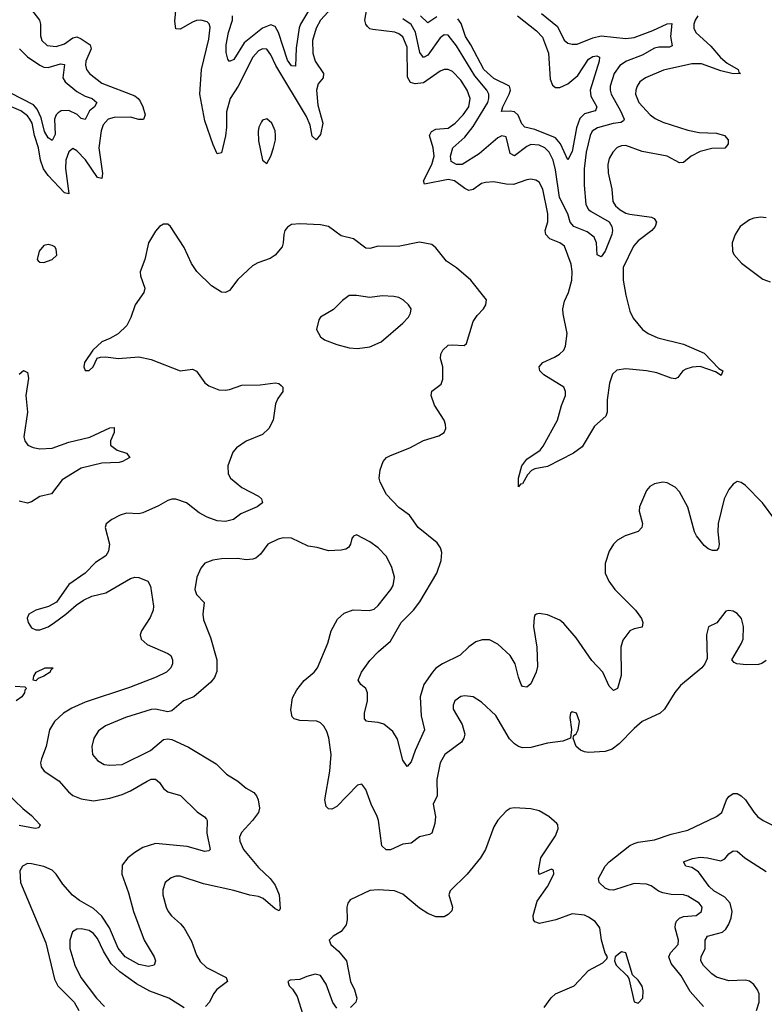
# Model space of a CAD drawing. Header units: inches. Extents: x 1843162 to 1959474, y 907081 to 1016326.
# Tile 501 of 656: x 1901653 to 1905261, y 994800 to 999572. Entities that reach past the tile are written whole.
import ezdxf

# ---------------------------------------------------------------- set-up
doc = ezdxf.new("R2010")
doc.units = ezdxf.units.IN
doc.header["$MEASUREMENT"] = 0
doc.layers.add('B9909', color=7, linetype='Continuous')

msp = doc.modelspace()

# ---------------------------------------------------------------- linework, layer by layer
at = {"layer": 'B9909', "color": 5}
for points, elevation in [([(1901705.5, 999625.5), (1901748.7, 999570), (1901753.9, 999550), (1901753.5, 999493.5), (1901759.7, 999470), (1901786.4, 999446.4), (1901830, 999441.7), (1901870, 999454.6), (1901910, 999483.6), (1901930, 999487.7), (1901950, 999479.3), (1901994.5, 999450), (1901998.2, 999430), (1901972.8, 999370), (1901970.8, 999350.8), (1901976.8, 999330), (1901991.1, 999310), (1902050, 999263.7), (1902210, 999202), (1902226.7, 999190), (1902236.3, 999176.3), (1902250.1, 999150), (1902261.5, 999110), (1902252.9, 999087.1), (1902230, 999087.3), (1902190, 999098.4), (1902110, 999097.8), (1902082, 999090), (1902057.5, 999062.5), (1902047.7, 999032.3), (1902036.5, 998950), (1902053.2, 998826.8), (1902050, 998801.3), (1902030, 998806.6), (1901971.6, 998891.6), (1901930, 998936.3), (1901910, 998947.7), (1901890, 998931), (1901876.6, 998890), (1901874.5, 998850), (1901891, 998730), (1901890, 998727), (1901870, 998732), (1901790, 998817), (1901768.3, 998848.3), (1901752.8, 998890), (1901744.3, 998950), (1901723.9, 999010), (1901712.3, 999070), (1901702.5, 999090), (1901690, 999105.9), (1901658.5, 999130), (1901582, 999162)], 480), ([(1903147.5, 999610), (1903111.2, 999570), (1903089.2, 999530), (1903072.3, 999470), (1903072.8, 999410), (1903085.4, 999370), (1903124.8, 999310), (1903122.9, 999290), (1903099.7, 999260.3), (1903091.1, 999230), (1903098.1, 999158.1), (1903121.6, 999070), (1903110, 999015.8), (1903090, 998989.7), (1903070, 999006.6), (1903060, 999060), (1903041.9, 999101.9), (1902894.8, 999350), (1902870, 999401.6), (1902850, 999428.2), (1902830, 999431.1), (1902810, 999421.1), (1902782.3, 999390), (1902711.4, 999250), (1902673.3, 999190), (1902655.3, 999124.7), (1902655.5, 999050), (1902650, 999008), (1902630, 998926.6), (1902610, 998921.6), (1902590, 998964.7), (1902550, 999081.3), (1902525.2, 999210), (1902534.3, 999330), (1902570, 999477.1), (1902575.9, 999535.9), (1902571.4, 999551.4), (1902560.7, 999560.7), (1902530, 999569.2), (1902510, 999567.2), (1902490, 999559), (1902430, 999526), (1902410, 999527.2), (1902403.7, 999563.7), (1902411.9, 999650)], 480), ([(1904939.8, 999590), (1904926.1, 999570), (1904919.6, 999550), (1904919.2, 999530), (1904929.3, 999509.3), (1905002.9, 999442.9), (1905049.1, 999389.1), (1905081.4, 999361.4), (1905135.2, 999330), (1905138, 999318), (1905146.8, 999310), (1905110, 999308.4), (1905050, 999323.1), (1904957.6, 999357.6), (1904910, 999357), (1904772.4, 999327.6), (1904685.7, 999290), (1904658, 999270), (1904644.9, 999250), (1904639.2, 999230), (1904637.8, 999210), (1904653.7, 999170), (1904708.5, 999110), (1904732, 999092), (1904770, 999074.4), (1904890, 999036.6), (1904945, 999025), (1905030, 999021.5), (1905068.7, 999010), (1905086.2, 998990), (1905086.5, 998970), (1905080.5, 998959.5), (1905070, 998949.7), (1905007.7, 998947.7), (1904950, 998933.5), (1904907.7, 998910), (1904870, 998879), (1904850, 998877.8), (1904790, 998910.5), (1904670, 998933.1), (1904590, 998961.9), (1904570, 998961), (1904548.6, 998951.4), (1904526.5, 998930), (1904510, 998899.6), (1904502.8, 998870), (1904504.3, 998830), (1904521.7, 998750), (1904527.5, 998690), (1904539.8, 998670), (1904562.6, 998650), (1904590, 998634.6), (1904610, 998628.3), (1904714.6, 998614.6), (1904728.2, 998608.2), (1904738.3, 998590), (1904732.4, 998570), (1904716.9, 998550), (1904650, 998499.4), (1904626.7, 998473.3), (1904577.8, 998370), (1904576.9, 998310), (1904590, 998236), (1904610, 998158.8), (1904625.1, 998125.1), (1904670.4, 998070), (1904698.4, 998050), (1904746, 998030), (1904870, 997999.2), (1904970, 997955.2), (1905041.4, 997881.4), (1905061, 997870), (1905052.7, 997847.3), (1905025.5, 997865.5), (1904950, 997890.7), (1904912.4, 997887.6), (1904881.5, 997878.5), (1904866.4, 997870), (1904842.4, 997837.6), (1904830, 997831.8), (1904810, 997834.7), (1904740.2, 997860.2), (1904690.5, 997870.5), (1904590, 997879.9), (1904547.3, 997872.7), (1904526.3, 997853.7), (1904510.6, 997809.4), (1904500.5, 997730), (1904500.1, 997670), (1904494, 997650), (1904438.3, 997601.7), (1904378.1, 997501.9), (1904336.5, 997470), (1904210, 997406), (1904150, 997394.2), (1904133.3, 997386.7), (1904114.5, 997365.5), (1904090, 997322.7), (1904079.6, 997320.4), (1904070, 997308), (1904069.8, 997349.7), (1904086.2, 997410), (1904110, 997441.2), (1904174.4, 997485.6), (1904190, 997504.4), (1904258.4, 997630), (1904278.4, 997701.6), (1904298.3, 997750), (1904297.4, 997770), (1904289.6, 997790), (1904193.6, 997850), (1904173.6, 997870), (1904169.7, 997890), (1904187.6, 997910), (1904244.7, 997935.3), (1904268.9, 997951.1), (1904289.4, 997970.6), (1904298.3, 997990), (1904306.1, 998050), (1904285.8, 998145.8), (1904284.6, 998170), (1904292.7, 998207.3), (1904312.3, 998250), (1904328.4, 998310), (1904330.5, 998350.5), (1904326, 998386), (1904293.7, 998473.7), (1904271.2, 998490), (1904222.3, 998510), (1904201.8, 998530), (1904199.9, 998550), (1904212, 998592), (1904211.7, 998630), (1904187.5, 998750), (1904170, 998784.4), (1904154.2, 998794.2), (1904130, 998798.7), (1904110, 998795.1), (1904046.5, 998773.5), (1904010, 998774.6), (1903950, 998785.8), (1903910, 998783.1), (1903890, 998777.8), (1903850, 998749), (1903830, 998744.5), (1903810, 998753.5), (1903759.3, 998790), (1903730, 998797.1), (1903614.2, 998774.2), (1903609.1, 998790), (1903649.5, 998870), (1903661, 998910), (1903656.7, 998950), (1903639.2, 999010), (1903648.2, 999030), (1903670, 999040.4), (1903730, 999046.4), (1903763.7, 999070), (1903802.1, 999110), (1903829.3, 999150), (1903836, 999190), (1903821.6, 999230), (1903790, 999278.5), (1903750, 999319.9), (1903730, 999329.9), (1903710, 999329.9), (1903690, 999322), (1903610, 999265.7), (1903570, 999260.6), (1903547, 999267), (1903532.9, 999292.9), (1903530, 999438.7), (1903510, 999489.1), (1903490, 999503.4), (1903470, 999510.4), (1903363.5, 999523.5), (1903350, 999527.5), (1903338.4, 999538.4), (1903330.3, 999550.3), (1903326, 999570), (1903335.4, 999624.6)], 480), ([(1903057.6, 999622.4), (1903014.1, 999550), (1903007.8, 999532.2), (1902993.3, 999433.3), (1902990, 999346.6), (1902970, 999347.3), (1902950, 999375.1), (1902907.2, 999510), (1902890, 999538.4), (1902870, 999546), (1902830, 999530.4), (1902741, 999459), (1902690, 999378.5), (1902670, 999369.7), (1902660.7, 999380.7), (1902653.2, 999413.2), (1902653.7, 999450), (1902664.4, 999510), (1902684.2, 999570), (1902684.2, 999590)], 460), ([(1904182.3, 999602.3), (1904259.2, 999539.2), (1904291.7, 999471.7), (1904310, 999458.5), (1904330, 999452.3), (1904353.7, 999453.7), (1904430, 999482.9), (1904470, 999493.1), (1904590, 999480.9), (1904630, 999485.7), (1904720.4, 999519.6), (1904790, 999552.2), (1904812.5, 999552.5), (1904807.5, 999490), (1904815.3, 999444.7), (1904802.3, 999437.7), (1904750, 999438.3), (1904730, 999434.1), (1904670, 999399.9), (1904593.8, 999370), (1904561.2, 999350), (1904533.7, 999310), (1904514.4, 999250), (1904514, 999230), (1904519.9, 999210), (1904565.2, 999130), (1904582, 999090), (1904578.7, 999081.3), (1904566.8, 999073.2), (1904528.4, 999068.4), (1904452.6, 999047.4), (1904427.9, 999032.1), (1904416.8, 999010), (1904398.3, 998930), (1904388.3, 998848.3), (1904387.6, 998770), (1904396.5, 998676.5), (1904410, 998652.1), (1904421.7, 998641.7), (1904510, 998591.2), (1904522.7, 998570), (1904525.5, 998550), (1904523.2, 998530), (1904490, 998449.7), (1904470, 998422.4), (1904451.6, 998431.6), (1904448.8, 998490), (1904436.9, 998516.9), (1904403.7, 998543.7), (1904338, 998570), (1904321.2, 998590), (1904308.4, 998630), (1904268.1, 998710), (1904250, 998844.2), (1904238, 998890), (1904218.1, 998930), (1904198.5, 998950), (1904170, 998963.2), (1904130, 998966.6), (1904110, 998956.9), (1904050, 998911.6), (1904030, 998923.5), (1904010, 999004), (1903990, 999008.9), (1903970, 998999.2), (1903878.8, 998921.2), (1903796.5, 998870), (1903770, 998869.4), (1903744, 998884), (1903740.2, 998910), (1903752.5, 998950), (1903810, 999001.9), (1903850, 999053.6), (1903920.7, 999170), (1903927, 999190), (1903926.7, 999210), (1903917.1, 999230), (1903858.8, 999298.8), (1903770, 999445.6), (1903730, 999496.8), (1903710, 999498.2), (1903690, 999482.9), (1903630, 999399.8), (1903610, 999388), (1903592.3, 999412.3), (1903570.8, 999510.8), (1903550, 999549), (1903510, 999575.8)], 460), ([(1903674.3, 999585.7), (1903630, 999556.8), (1903595.9, 999590)], 440), ([(1904065.1, 999590), (1904157.4, 999517.4), (1904187.2, 999487.2), (1904214.8, 999410), (1904223.5, 999283.5), (1904234.1, 999254.1), (1904250, 999242.5), (1904270, 999242.8), (1904310, 999261.4), (1904358.2, 999301.8), (1904410, 999379.7), (1904430, 999393.2), (1904450, 999395.8), (1904463, 999390), (1904461.3, 999370), (1904417.8, 999230), (1904420.9, 999200.9), (1904449.1, 999150), (1904445.4, 999134.6), (1904441.6, 999130), (1904390, 999115.4), (1904368, 999092), (1904351.9, 999048.1), (1904330, 998933), (1904310, 998892.6), (1904274.3, 998970), (1904250, 998998.5), (1904150, 999038.6), (1904100.3, 999050), (1904086.1, 999066.1), (1904068.6, 999108.6), (1904050, 999124.8), (1904030, 999129), (1903987.2, 999127.2), (1903993.5, 999150), (1904024.7, 999210), (1904030.6, 999230), (1904027, 999250), (1903950, 999287.2), (1903901.5, 999330), (1903838.8, 999450), (1903813.4, 999490), (1903792.3, 999552.3), (1903775.7, 999575.7)], 440), ([(1901651.2, 999430), (1901690, 999391.9), (1901750, 999351.8), (1901770, 999342), (1901790, 999340.1), (1901850, 999356.9), (1901870, 999353.6), (1901862.1, 999290), (1901873.6, 999270), (1901930, 999223.6), (1901970, 999201.3), (1902003.9, 999190), (1902026.2, 999170), (1902015.9, 999150), (1901990.7, 999130), (1901970, 999087.1), (1901950, 999093), (1901931.3, 999111.3), (1901890, 999130.8), (1901853.4, 999130), (1901839.1, 999120.9), (1901829.4, 999110.6), (1901821.3, 999090), (1901824.5, 999015.5), (1901810, 998985.7), (1901790, 998998.4), (1901773.1, 999030), (1901756.5, 999096.5), (1901737.5, 999137.5), (1901718.9, 999158.9), (1901610, 999215.2)], 460), ([(1905313.1, 997150), (1905252.9, 997230), (1905170, 997314), (1905150, 997328.7), (1905130, 997333.5), (1905110, 997320.5), (1905090, 997294.3), (1905066.2, 997250), (1905037.5, 997130), (1905035.7, 997090), (1905042.2, 997030), (1905038.9, 997010), (1905030, 996999.7), (1905010, 996999.3), (1904990, 997007.3), (1904970, 997023.7), (1904933, 997070), (1904922.7, 997090), (1904890, 997209.6), (1904850, 997283), (1904830, 997306), (1904790, 997327.8), (1904770, 997329.6), (1904730, 997322), (1904707.3, 997310), (1904690.3, 997289.7), (1904656.5, 997210), (1904654.6, 997190), (1904670.3, 997130), (1904668.4, 997110), (1904650, 997091.6), (1904587.3, 997070), (1904550, 997049.6), (1904530.2, 997029.8), (1904510, 996996), (1904490, 996935.3), (1904490.3, 996890), (1904507.9, 996850), (1904537.4, 996810), (1904636.5, 996710), (1904666, 996670), (1904673.4, 996650), (1904670, 996627), (1904630, 996619.6), (1904610, 996609.6), (1904575.5, 996564.5), (1904566.4, 996530), (1904567.3, 996392.7), (1904550, 996329.6), (1904530, 996320.7), (1904510, 996342), (1904478.4, 996410), (1904425.7, 996465.7), (1904350, 996576.4), (1904290, 996644.7), (1904270, 996661.7), (1904210, 996688), (1904170, 996693.6), (1904158, 996690), (1904150, 996685.2), (1904146, 996674), (1904142.3, 996630), (1904159.4, 996530), (1904162.3, 996437.7), (1904155.8, 996410), (1904130, 996352.7), (1904110, 996337), (1904090, 996339.5), (1904083.5, 996350), (1904070, 996385.2), (1904054, 996450), (1904029.9, 996490), (1903970, 996545.2), (1903930, 996565.8), (1903893.4, 996566.6), (1903863.6, 996556.4), (1903830, 996532.4), (1903787.9, 996492.1), (1903702, 996450), (1903670, 996428.1), (1903653.4, 996410), (1903611.7, 996350), (1903592.8, 996290), (1903597.7, 996197.7), (1903615.2, 996130), (1903568.5, 996030), (1903550, 995975.1), (1903530, 995952.3), (1903510, 995983.7), (1903484.3, 996084.3), (1903461.6, 996121.6), (1903417.6, 996157.6), (1903390, 996165.7), (1903342, 996170), (1903332.7, 996172.7), (1903323.1, 996183.1), (1903324.2, 996210), (1903337.8, 996270), (1903338.2, 996310), (1903330.7, 996330.7), (1903306.6, 996350), (1903293.3, 996370), (1903309.8, 996410), (1903350, 996465.7), (1903392.1, 996510), (1903450, 996560.2), (1903501.9, 996650), (1903561.7, 996710), (1903592.1, 996750), (1903673.9, 996890), (1903695.8, 996950), (1903698.9, 996990), (1903692.6, 997012.6), (1903675.9, 997035.9), (1903584.2, 997110), (1903542, 997170), (1903490, 997208), (1903431, 997270), (1903399.7, 997330), (1903394.7, 997350), (1903399.7, 997390), (1903414, 997430), (1903431, 997449), (1903450, 997460.3), (1903543.7, 997496.3), (1903610, 997532.4), (1903684.4, 997555.6), (1903709.5, 997570.5), (1903718, 997590), (1903717, 997610), (1903709.5, 997630), (1903663.5, 997703.5), (1903646.9, 997750), (1903650, 997770.7), (1903694.8, 997805.3), (1903703.5, 997830), (1903703.5, 997890), (1903692.3, 997930), (1903693.7, 997950), (1903703.5, 997970), (1903730, 997993.4), (1903750, 997996.5), (1903807, 997993), (1903817.3, 998002.7), (1903850.7, 998109.3), (1903870, 998137.6), (1903900.5, 998170), (1903911.5, 998190), (1903914.7, 998214.7), (1903839.6, 998310), (1903770, 998369.7), (1903720.7, 998400.7), (1903670, 998465.6), (1903650, 998482), (1903590, 998492.8), (1903487.4, 998472.6), (1903390, 998473.8), (1903350, 998462), (1903330, 998464.4), (1903270, 998509.7), (1903210, 998524.7), (1903149, 998570), (1903110, 998577.7), (1903010, 998582.6), (1902970, 998578.7), (1902950, 998566.6), (1902938.4, 998550), (1902932.2, 998530), (1902930.3, 998490), (1902924.2, 998470), (1902890.4, 998430), (1902866.1, 998413.9), (1902806.5, 998393.5), (1902780.6, 998379.4), (1902710, 998312), (1902670, 998258.9), (1902650, 998248.7), (1902630, 998250.8), (1902581.7, 998281.7), (1902511.7, 998351.7), (1902485.6, 998390), (1902450, 998467), (1902383.7, 998570), (1902370, 998580.7), (1902350, 998580.7), (1902330, 998569.4), (1902310, 998546.6), (1902277.6, 998490), (1902258.9, 998410), (1902237, 998350), (1902238.7, 998330), (1902259.5, 998270), (1902253.7, 998250), (1902211.6, 998190), (1902191.1, 998128.9), (1902171.2, 998088.8), (1902130.2, 998049.8), (1902090, 998026), (1902050.8, 998010), (1902006.8, 997970), (1901966, 997910), (1901963, 997890), (1901970, 997871.3), (1901990, 997871), (1902009, 997890), (1902028.7, 997931.3), (1902044, 997936), (1902070, 997937.3), (1902130.3, 997930.3), (1902230, 997936.9), (1902290, 997925), (1902430, 997870.2), (1902490, 997878.6), (1902510, 997867.6), (1902550, 997811.8), (1902570, 997796.5), (1902618.3, 997778.3), (1902650, 997775.6), (1902670, 997778.9), (1902730, 997799.6), (1902817.8, 997802.2), (1902890, 997812), (1902908.4, 997808.4), (1902919.5, 997799.5), (1902927.7, 997790), (1902927.7, 997770), (1902903.7, 997736.3), (1902893.1, 997710), (1902880.3, 997630), (1902860.3, 997590), (1902830, 997561.7), (1902750.9, 997529.1), (1902702.8, 997497.2), (1902685, 997475), (1902661.3, 997410), (1902662.4, 997370), (1902674.9, 997350), (1902730, 997305), (1902810, 997262), (1902824.6, 997250), (1902830.1, 997229.9), (1902803.1, 997210), (1902723.6, 997176.4), (1902688.7, 997150), (1902650, 997139.2), (1902610, 997143.6), (1902560.7, 997160.7), (1902521.8, 997181.8), (1902460.4, 997230), (1902410, 997248), (1902390, 997247.8), (1902370, 997241.4), (1902325, 997215), (1902250, 997181.8), (1902230, 997177.5), (1902170, 997180.7), (1902139.5, 997170), (1902099.5, 997150), (1902072.2, 997127.8), (1902067.2, 997110), (1902088, 997030), (1902083.7, 996996.3), (1902070, 996973.6), (1902019.6, 996940.4), (1901970, 996889.6), (1901890, 996834.7), (1901831.3, 996748.7), (1901792.4, 996727.6), (1901730, 996709.7), (1901697.1, 996690), (1901689, 996671), (1901693.7, 996650), (1901710, 996624.2), (1901730, 996614.6), (1901750, 996614.9), (1901790, 996629.3), (1901821.3, 996650), (1901876.3, 996690), (1901925.6, 996734.4), (1901962.4, 996757.6), (1902002.6, 996777.4), (1902070, 996794.5), (1902190, 996864), (1902210, 996869.4), (1902230, 996868.8), (1902273, 996850), (1902286.7, 996826.7), (1902301.2, 996730), (1902298.7, 996710), (1902284.8, 996675.2), (1902243.2, 996610), (1902236.9, 996590), (1902240.9, 996570), (1902270, 996543.5), (1902370, 996500.3), (1902384.4, 996490), (1902393.8, 996470), (1902393.2, 996450), (1902384.7, 996430), (1902363.6, 996410), (1902314.4, 996385.6), (1902185.5, 996334.5), (1901970, 996263.8), (1901904.6, 996235.4), (1901864.2, 996210), (1901821.6, 996170), (1901796.6, 996130), (1901781.5, 996050), (1901758.4, 995990), (1901754, 995970), (1901756.9, 995950), (1901771.6, 995930), (1901843, 995883), (1901889.1, 995829.1), (1901910, 995812), (1901950, 995795.5), (1902010, 995785.9), (1902090, 995799.5), (1902150, 995817), (1902190, 995834.3), (1902270, 995882), (1902290, 995890.8), (1902311.2, 995891.2), (1902330, 995875.3), (1902350, 995845.5), (1902370, 995830.2), (1902432.2, 995812.2), (1902513, 995733), (1902548.6, 995708.6), (1902557.6, 995697.6), (1902562, 995690), (1902558.9, 995630), (1902575.3, 995550), (1902570, 995544.2), (1902550, 995539.8), (1902464, 995564), (1902310, 995579.3), (1902250, 995559.2), (1902210, 995535.9), (1902175.9, 995510), (1902150, 995474.7), (1902147.5, 995430), (1902180.5, 995340.5), (1902204.7, 995250), (1902256, 995110), (1902304.1, 995030), (1902311.5, 995010), (1902304.9, 994990), (1902276.3, 994983.7), (1902230, 994993.2), (1902163, 995030), (1902130, 995072), (1902087.3, 995170), (1902050, 995226.4), (1902010, 995264.1), (1901942.4, 995302.4), (1901908.1, 995328.1), (1901862.4, 995382.4), (1901830, 995430.5), (1901810, 995449.2), (1901770, 995467.5), (1901710, 995480.6), (1901690, 995481.6), (1901665.5, 995470), (1901653.4, 995446.6), (1901657, 995390), (1901778.5, 995098.5), (1901821.4, 994921.4), (1901837.9, 994890), (1901916.4, 994810), (1901939, 994770)], 520), ([(1905270, 998611.9), (1905244.8, 998615.2), (1905210.8, 998610), (1905190, 998600.9), (1905144.9, 998570), (1905120.4, 998530), (1905106.4, 998490), (1905108, 998450), (1905113.7, 998433.7), (1905151.2, 998391.2), (1905254.8, 998314.8), (1905290, 998300.9)], 520), ([(1901650, 997853.6), (1901671.7, 997871.7), (1901690, 997862), (1901694.9, 997834.9), (1901682.6, 997750), (1901690.5, 997670), (1901672.9, 997550), (1901677.4, 997530), (1901692.4, 997510), (1901718.1, 997498.1), (1901750, 997491.5), (1901810, 997495.2), (1901890, 997524.2), (1901992.1, 997547.9), (1902090, 997593.5), (1902110, 997594.4), (1902110.2, 997570.2), (1902092.4, 997530), (1902092.9, 997510), (1902124.7, 997484.7), (1902170.6, 997470), (1902186.4, 997450), (1902151.6, 997430), (1902134.3, 997425.7), (1902050, 997422.2), (1901950, 997398.4), (1901858.8, 997341.2), (1901806.8, 997273.2), (1901750, 997261.5), (1901710, 997234.8), (1901690.8, 997229.2), (1901650, 997237.4)], 480), ([(1905270, 996465.6), (1905250, 996451.8), (1905232.8, 996447.2), (1905174.4, 996445.6), (1905128, 996450), (1905116, 996456), (1905104, 996470), (1905150, 996546), (1905158.4, 996570), (1905160.7, 996630), (1905151.5, 996670), (1905130, 996694.5), (1905110, 996705.2), (1905090, 996709), (1905075.3, 996704.7), (1905030.7, 996649.3), (1904991, 996629), (1904982, 996590), (1904984.1, 996475.9), (1904973.4, 996450), (1904958, 996430), (1904854.9, 996345.1), (1904828.3, 996311.7), (1904777.3, 996230), (1904757.4, 996210), (1904670, 996169.8), (1904630, 996136.4), (1904558.6, 996061.4), (1904523.7, 996036.3), (1904490, 996025), (1904410, 996020.4), (1904390, 996023.5), (1904371, 996031), (1904349.3, 996050), (1904335.3, 996090), (1904338, 996102), (1904350, 996111.3), (1904359.3, 996130), (1904366, 996170), (1904351.8, 996210), (1904330, 996217.2), (1904322.8, 996210), (1904319.1, 996190), (1904327.7, 996132.3), (1904322, 996090), (1904285.7, 996074.3), (1904210, 996065.1), (1904130, 996044.5), (1904090, 996043.5), (1904070, 996049.8), (1904050, 996061.7), (1904026.9, 996086.9), (1903960.1, 996200.1), (1903890, 996264.5), (1903850, 996289.4), (1903810, 996294.5), (1903790, 996291.8), (1903762, 996270), (1903753.4, 996250), (1903753, 996230), (1903796.5, 996156.5), (1903810.2, 996109.8), (1903805.5, 996090), (1903793.8, 996070), (1903712.7, 996010), (1903690.7, 995969.3), (1903673.9, 995890), (1903675.4, 995810), (1903657.3, 995770), (1903667.3, 995710), (1903663.8, 995676.2), (1903650.4, 995630), (1903638, 995622), (1903590, 995611.5), (1903550, 995580.5), (1903510, 995575.8), (1903450, 995548.7), (1903428, 995548), (1903408.2, 995568.2), (1903391.9, 995690), (1903385.6, 995710), (1903356.8, 995770), (1903330, 995840.9), (1903310, 995867), (1903290, 995862.4), (1903190, 995758.9), (1903166.2, 995746.2), (1903150, 995747.3), (1903138.7, 995758.7), (1903131.2, 995790), (1903156.5, 995930), (1903161.5, 996010), (1903151.2, 996091.2), (1903141.2, 996121.2), (1903127.3, 996147.3), (1903110, 996164.5), (1903092.7, 996172.7), (1903010, 996175.8), (1902983.3, 996183.3), (1902973.3, 996193.3), (1902966.2, 996226.2), (1902974.5, 996285.5), (1902996.5, 996323.5), (1903031.3, 996368.7), (1903080.5, 996410), (1903096.3, 996430), (1903145.6, 996550), (1903162.6, 996610), (1903193.5, 996666.5), (1903224.8, 996695.2), (1903268.6, 996711.4), (1903348.6, 996708.6), (1903370, 996715.3), (1903390, 996732.2), (1903452.1, 996810), (1903462.7, 996830), (1903468.6, 996870), (1903456.6, 996916.6), (1903430, 996969.6), (1903390, 997011.6), (1903350, 997040.9), (1903284.7, 997075.3), (1903270, 997068), (1903262.8, 997057.2), (1903256, 997030), (1903246.4, 997013.6), (1903234, 997006), (1903210, 997001.2), (1903150, 996998), (1903093.8, 997013.8), (1903050, 997019.5), (1902970, 997059.5), (1902930, 997060.7), (1902905.5, 997054.5), (1902856, 997030), (1902819, 996981), (1902797.3, 996962.7), (1902783.1, 996956.9), (1902750, 996953.6), (1902710, 996960.9), (1902630, 996958.4), (1902588.3, 996951.7), (1902550, 996937.2), (1902530, 996914), (1902510.6, 996870), (1902501.6, 996810), (1902510, 996786), (1902546.4, 996746.4), (1902540.4, 996690), (1902543.4, 996663.4), (1902577, 996577), (1902607.7, 996470), (1902607.4, 996412.6), (1902596.5, 996383.5), (1902579.6, 996360.4), (1902496.3, 996290), (1902446.8, 996270), (1902390, 996222.7), (1902370, 996218), (1902310, 996229.6), (1902290, 996228), (1902165.5, 996190), (1902068.4, 996150), (1902035.3, 996124.7), (1902012.4, 996090), (1902002.4, 996050), (1902005.5, 996010), (1902030, 995981.6), (1902062.5, 995962.5), (1902090, 995958.9), (1902150, 995962.4), (1902287, 996030), (1902350, 996082.4), (1902370, 996086.4), (1902390, 996083.8), (1902470, 996046), (1902605.1, 995965.1), (1902654.9, 995914.9), (1902710, 995882), (1902750, 995847), (1902786.7, 995826.7), (1902800.3, 995810), (1902808.9, 995790), (1902814.4, 995750), (1902810.4, 995730), (1902781.5, 995690), (1902726.9, 995633.1), (1902718.6, 995610), (1902720.2, 995590), (1902737.8, 995550), (1902810, 995462.8), (1902866.7, 995410), (1902890, 995377), (1902910.1, 995330.1), (1902915.2, 995264.7), (1902910, 995253.2), (1902890, 995263.1), (1902832.6, 995312.6), (1902810, 995322.3), (1902768.2, 995328.2), (1902690, 995351.2), (1902543.5, 995383.5), (1902430, 995421), (1902410, 995421), (1902386.6, 995413.4), (1902357.1, 995390), (1902345.7, 995354.3), (1902347, 995330), (1902362.3, 995270), (1902371.6, 995250), (1902387.9, 995227.9), (1902432.2, 995190), (1902449.2, 995169.2), (1902485.4, 995105.4), (1902510, 995037.6), (1902526.9, 995006.9), (1902558.6, 994978.6), (1902653, 994930), (1902659.1, 994910), (1902607.9, 994872.1), (1902591.7, 994850), (1902572.4, 994810), (1902553, 994790)], 540), ([(1901630, 996341.3), (1901678, 996338), (1901686, 996330), (1901677.5, 996322.5), (1901676.1, 996310), (1901663.2, 996290), (1901635.6, 996270)], 480), ([(1901586.9, 995826.9), (1901668.6, 995748.6), (1901710, 995715.5), (1901751.3, 995670), (1901744.7, 995655.3), (1901727.7, 995652.3), (1901650, 995666.6)], 480), ([(1904966.6, 994790), (1904902.2, 994862.2), (1904857.8, 994937.8), (1904810, 994998), (1904799.5, 995030), (1904807.1, 995050), (1904843.7, 995090), (1904845.2, 995110), (1904829.8, 995170), (1904830.7, 995190), (1904836.5, 995203.5), (1904850, 995217.2), (1904870, 995224.6), (1904931.6, 995230), (1904956.8, 995250), (1904960.4, 995270), (1904946.3, 995290), (1904890, 995323.5), (1904869.8, 995329.8), (1904810, 995331.8), (1904770, 995339.3), (1904748.5, 995348.5), (1904713.8, 995373.8), (1904690, 995382.4), (1904630, 995385.5), (1904530, 995353.3), (1904510, 995354.6), (1904490, 995363.1), (1904461.5, 995390), (1904458.2, 995410), (1904490, 995468.5), (1904510, 995490.3), (1904610, 995569.4), (1904630, 995579), (1904650, 995585.7), (1904730, 995596.8), (1904810, 995623.8), (1904890, 995643.5), (1905029.4, 995710), (1905055.8, 995730), (1905077.7, 995790), (1905090, 995806.7), (1905110, 995821.1), (1905130, 995820.9), (1905150, 995810.3), (1905170, 995790.3), (1905210, 995730.3), (1905230, 995708.7), (1905256.3, 995690), (1905298, 995670)], 540), ([(1904195.2, 994784.8), (1904228.9, 994831.1), (1904249.6, 994850), (1904339.5, 994890), (1904410, 994964.4), (1904478.4, 995001.6), (1904499, 995021), (1904502, 995030), (1904490, 995048), (1904472, 995110), (1904463.7, 995170), (1904441.7, 995201.7), (1904410, 995222.9), (1904390, 995231.5), (1904330, 995237.6), (1904251.5, 995208.5), (1904171.8, 995191.8), (1904150, 995199.3), (1904142, 995210), (1904140.5, 995230), (1904160.9, 995299.1), (1904210, 995370.5), (1904240.7, 995430), (1904239, 995450), (1904230, 995454.5), (1904170, 995429.2), (1904166.8, 995446.8), (1904178, 995510), (1904250, 995616), (1904262.7, 995650), (1904261.2, 995670), (1904256.6, 995676.6), (1904217.2, 995710), (1904170, 995737.6), (1904130, 995747.3), (1904050, 995752.3), (1904030, 995749.4), (1904010, 995736), (1903970, 995692.7), (1903950, 995659.3), (1903910.3, 995550), (1903885.7, 995510), (1903820.9, 995430), (1903738.4, 995350), (1903732.2, 995330), (1903750.4, 995270), (1903746.7, 995253.3), (1903730, 995234.5), (1903710, 995224.2), (1903670, 995223.5), (1903630, 995239.7), (1903590, 995265.4), (1903510, 995333.6), (1903469.7, 995349.7), (1903390, 995355.4), (1903348.9, 995351.1), (1903254.6, 995305.4), (1903243.1, 995290), (1903238.7, 995270), (1903240.4, 995210), (1903235.6, 995184.4), (1903210, 995153.2), (1903172, 995130), (1903152, 995110), (1903161, 995090), (1903197.7, 995057.7), (1903236.4, 995010), (1903256.4, 994910), (1903274.9, 994870), (1903286.8, 994830), (1903281, 994810), (1903255.9, 994784.1)], 560), ([(1905223.5, 994770), (1905236.3, 994810), (1905236.8, 994850), (1905228.4, 994870), (1905210, 994895.7), (1905190, 994911.8), (1905170, 994917.4), (1905090, 994914.3), (1905030, 994931.2), (1905006.8, 994946.8), (1904967.2, 994987.2), (1904953.4, 995010), (1904955.9, 995030), (1904974.4, 995070), (1904974.7, 995110), (1904986.8, 995130), (1905059.2, 995150), (1905075.6, 995164.4), (1905090, 995187.6), (1905101, 995219), (1905105.8, 995250), (1905095.6, 995290), (1905070, 995318.9), (1905017.5, 995350), (1904993.5, 995370), (1904941.7, 995441.7), (1904910, 995462.9), (1904881.2, 995470), (1904869.4, 995490), (1904913.4, 995506.6), (1904950, 995513.1), (1904986.8, 995510), (1905050, 995494.7), (1905070, 995504.9), (1905090, 995528.8), (1905110, 995543.6), (1905130, 995542.8), (1905167.7, 995510), (1905270, 995442.8)], 520), ([(1902450, 994782), (1902375.4, 994830), (1902284.1, 994864.1), (1902218.3, 994898.3), (1902137.6, 994957.6), (1902096.5, 994996.5), (1902058.1, 995058.1), (1902030, 995119.2), (1902010, 995143.5), (1901990, 995157.1), (1901950, 995166), (1901930, 995163.5), (1901909.2, 995150.8), (1901895.5, 995110), (1901895.8, 995070), (1901920.5, 994990), (1901948.6, 994930), (1902024.2, 994830), (1902063.8, 994790)], 540), ([(1903190, 994781.2), (1903170, 994809), (1903138.2, 994898.2), (1903110, 994939.7), (1903085.3, 994945.3), (1903044.8, 994935.2), (1903010, 994919.5), (1902963.5, 994916.5), (1902952, 994910), (1902958.8, 994890), (1902974, 994874), (1902996.9, 994836.9), (1903025.5, 994750)], 560)]:
    msp.add_lwpolyline(points, dxfattribs=dict(at, elevation=elevation))
for points, elevation in [([(1902850, 999091.3), (1902830, 999085.1), (1902823.8, 999076.2), (1902811.6, 999050), (1902808.6, 999030), (1902810, 998984.7), (1902828.9, 998890), (1902850, 998874.8), (1902870, 998910.7), (1902882.7, 998950), (1902892.5, 998990), (1902892.7, 999010), (1902890, 999033.2), (1902874.5, 999070)], 520), ([(1901790, 998481.5), (1901770, 998476.8), (1901747.3, 998450), (1901738, 998410), (1901742.3, 998402.3), (1901750, 998396.3), (1901770, 998394.4), (1901810, 998408.9), (1901832.6, 998430), (1901830, 998459.3), (1901822.9, 998470), (1901810, 998477.2)], 520), ([(1903285.1, 998234.9), (1903250, 998234.7), (1903216.3, 998210), (1903173.3, 998166.7), (1903111, 998130), (1903102.8, 998117.2), (1903090.5, 998070), (1903110, 998034), (1903130, 998019.3), (1903190, 997997), (1903250, 997982), (1903290, 997978.7), (1903350, 997985.7), (1903403.7, 998010), (1903510, 998100.5), (1903536.2, 998130), (1903546.6, 998150), (1903549.3, 998170), (1903537.2, 998190), (1903512.7, 998212.7), (1903490, 998225.1), (1903466, 998230), (1903410, 998232.6), (1903350, 998224.7)], 540), ([(1901730, 996367.6), (1901718, 996370), (1901720.9, 996390), (1901732.7, 996410), (1901775.3, 996430), (1901814.8, 996430), (1901802, 996418), (1901800.5, 996410), (1901770.3, 996390), (1901741.4, 996378.6)], 480), ([(1904570, 995054), (1904538, 995030), (1904536, 995010), (1904542.8, 994990), (1904597.3, 994937.3), (1904604.9, 994924.9), (1904630, 994811.3), (1904650, 994806), (1904672.3, 994830), (1904674.8, 994865.2), (1904670, 994888), (1904650, 994917.2), (1904622, 994942), (1904590, 995048.7)], 560)]:
    msp.add_lwpolyline(points, close=True, dxfattribs=dict(at, elevation=elevation))

doc.saveas('drawing.dxf')
